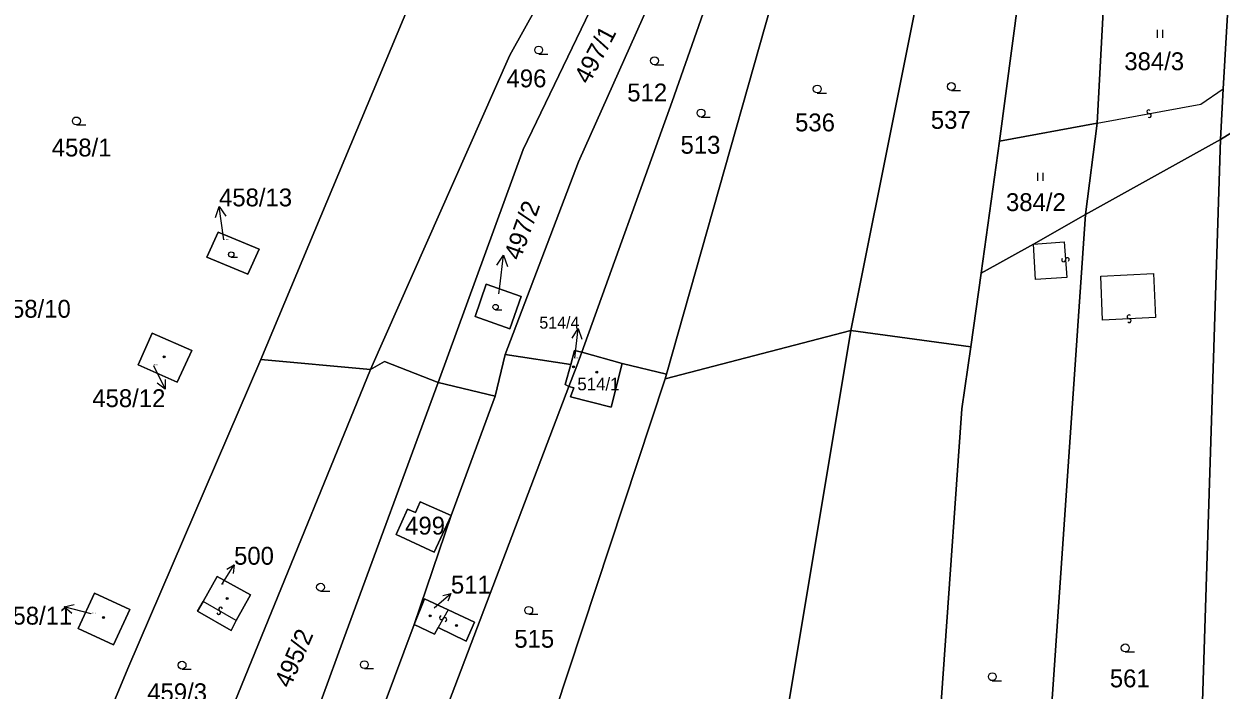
# Model space of a CAD drawing. Extents: x -600309 to -598967, y -1161267 to -1160292.
# Drawn here: x -599888.9 to -599774.9, y -1160844.2 to -1160780.8 of the extents above; entities that cross this region are included whole.
import ezdxf

# ---------------------------------------------------------------- set-up
doc = ezdxf.new("R2010")
doc.units = 0
for name, color, linetype in [('Level 1', 7, 'Continuous'), ('Level 13', 7, 'Continuous'), ('Level 3', 7, 'Continuous'), ('Level 4', 7, 'Continuous'), ('Level 5', 7, 'Continuous'), ('Level 57', 7, 'Continuous'), ('Level 60', 7, 'Continuous')]:
    doc.layers.add(name, color=color, linetype=linetype)

msp = doc.modelspace()

# ---------------------------------------------------------------- linework, layer by layer
at = {"layer": 'Level 1'}
for points in [[(-599813.09, -1160724.9), (-599836.29, -1160749.09), (-599847.63, -1160768.09), (-599866.32, -1160812.77)], [(-599825.43, -1160752.89), (-599842.61, -1160783.8), (-599855.88, -1160813.72)], [(-599822.68, -1160754.06), (-599841.34, -1160792.79), (-599849.45, -1160814.98)], [(-599818.97, -1160755.69), (-599836.09, -1160793.97), (-599843.07, -1160812.31)], [(-599817.04, -1160759.35), (-599827.17, -1160788.21), (-599835.78, -1160812.07)], [(-599813.84, -1160765.21), (-599827.7, -1160814.18)], [(-599801, -1160764.2), (-599810.16, -1160810.02)], [(-599796.01, -1160791.99), (-599792.41, -1160764.74), (-599801, -1160764.2)], [(-599775.25, -1160775.52), (-599786.02, -1160777.23), (-599786.71, -1160790.28)], [(-599774.72, -1160787), (-599774.99, -1160791.85)], [(-599769.19, -1160788.24), (-599774.99, -1160791.85)], [(-599786.71, -1160790.28), (-599796.01, -1160791.99)], [(-599787.84, -1160798.99), (-599786.71, -1160790.28)], [(-599797.77, -1160804.57), (-599796.01, -1160791.99)], [(-599774.99, -1160791.85), (-599787.84, -1160798.99)], [(-599774.99, -1160791.85), (-599777.42, -1160868.1)], [(-599799.05, -1160914.24), (-599796.52, -1160899.47), (-599792.42, -1160865.81), (-599787.84, -1160798.99)], [(-599787.84, -1160798.99), (-599792.79, -1160801.79)], [(-599870.36, -1160800.66), (-599866.48, -1160802.28), (-599867.56, -1160804.65), (-599871.44, -1160803.02), (-599870.36, -1160800.66)], [(-599792.79, -1160801.79), (-599797.77, -1160804.57)], [(-599797.77, -1160804.57), (-599798.76, -1160811.58)], [(-599844.86, -1160805.62), (-599841.54, -1160806.79), (-599842.63, -1160809.86), (-599845.93, -1160808.69), (-599844.86, -1160805.62)], [(-599876.65, -1160810.27), (-599872.88, -1160811.91), (-599874.27, -1160814.93), (-599877.98, -1160813.29), (-599876.65, -1160810.27)], [(-599810.16, -1160810.02), (-599816.36, -1160847.18), (-599843.15, -1160960.89)], [(-599827.83, -1160814.61), (-599810.16, -1160810.02)], [(-599798.76, -1160811.58), (-599810.16, -1160810.02)], [(-599835.78, -1160812.07), (-599836.45, -1160811.92), (-599836.82, -1160813.26)], [(-599798.76, -1160811.58), (-599799.59, -1160817.46), (-599802.97, -1160865.19), (-599808.07, -1160896.86), (-599811, -1160911.72)], [(-599882.34, -1160850.29), (-599878.97, -1160842.2), (-599866.32, -1160812.77)], [(-599855.88, -1160813.72), (-599866.32, -1160812.77)], [(-599855.88, -1160813.72), (-599854.54, -1160812.97), (-599849.45, -1160814.98)], [(-599843.07, -1160812.31), (-599844, -1160816.27)], [(-599843.07, -1160812.31), (-599836.82, -1160813.26)], [(-599837.01, -1160815.33), (-599836.23, -1160813.38), (-599835.78, -1160812.07)], [(-599831.94, -1160813.16), (-599835.78, -1160812.07)], [(-599855.88, -1160813.72), (-599877.9, -1160867.65)], [(-599836.82, -1160813.26), (-599837.34, -1160815.17), (-599837.01, -1160815.33)], [(-599831.94, -1160813.16), (-599832.97, -1160817.32), (-599836.85, -1160816.33), (-599836.54, -1160815.46), (-599837.01, -1160815.33)], [(-599827.7, -1160814.18), (-599831.94, -1160813.16)], [(-599827.7, -1160814.18), (-599827.83, -1160814.61)], [(-599849.45, -1160814.98), (-599858.4, -1160839.33), (-599862.53, -1160850.64), (-599870.48, -1160871.51)], [(-599837.01, -1160815.33), (-599848.72, -1160846.14), (-599859.41, -1160877.25)], [(-599827.83, -1160814.61), (-599850.14, -1160882.08)], [(-599844, -1160816.27), (-599849.45, -1160814.98)], [(-599844, -1160816.27), (-599848.09, -1160827.38), (-599848.2, -1160827.61)], [(-599848.2, -1160827.61), (-599851.16, -1160826.32), (-599851.6, -1160827.33), (-599852.34, -1160827.01), (-599853.42, -1160829.43), (-599849.81, -1160831.1), (-599848.2, -1160827.61)], [(-599851.71, -1160838.01), (-599848.2, -1160827.61)], [(-599871.81, -1160835.8), (-599870.48, -1160833.42), (-599867.3, -1160835.19), (-599868.65, -1160837.61)], [(-599882.13, -1160835.03), (-599878.78, -1160836.58), (-599880.33, -1160839.94), (-599883.68, -1160838.39), (-599882.13, -1160835.03)], [(-599868.65, -1160837.61), (-599869.14, -1160838.57), (-599872.34, -1160836.73), (-599871.81, -1160835.8)], [(-599848.49, -1160836.6), (-599850.75, -1160835.55), (-599851.71, -1160838.01)], [(-599849.43, -1160838.29), (-599846.77, -1160839.59), (-599845.98, -1160837.77), (-599848.49, -1160836.6)], [(-599851.71, -1160838.01), (-599859.3, -1160858.32), (-599865.02, -1160874.31)], [(-599851.71, -1160838.01), (-599849.8, -1160838.93), (-599849.43, -1160838.29)]]:
    msp.add_lwpolyline(points, dxfattribs=at)
at = {"layer": 'Level 13'}
for centre, start, end in [((-599781.81, -1160789.2), 47.7288, 279.8268), ((-599781.75, -1160789.56), 227.5143, 100.1043), ((-599789.92, -1160803.29), 131.7255, 4.3155), ((-599789.56, -1160803.27), 311.9399, 184.0379), ((-599783.7, -1160808.72), 39.7712, 272.3612), ((-599783.68, -1160809.08), 219.9856, 92.0836), ((-599870.32, -1160836.86), 187.5693, 59.6673), ((-599870.14, -1160836.54), 7.3549, 239.9449), ((-599849.12, -1160837.35), 98.0749, 330.6649), ((-599848.8, -1160837.53), 278.2894, 150.3874)]:
    msp.add_arc(centre, 0.184, start, end, dxfattribs=at)
at = {"layer": 'Level 3'}
for points in [[(-599786.71, -1160790.28), (-599776.86, -1160788.48), (-599774.72, -1160787)], [(-599792.79, -1160801.79), (-599789.88, -1160801.59), (-599789.61, -1160804.97), (-599792.6, -1160805.17), (-599792.79, -1160801.79)], [(-599786.38, -1160804.83), (-599781.37, -1160804.6), (-599781.17, -1160808.79), (-599786.21, -1160809.02), (-599786.38, -1160804.83)], [(-599868.65, -1160837.61), (-599871.81, -1160835.8)], [(-599848.49, -1160836.6), (-599849.43, -1160838.29)]]:
    msp.add_lwpolyline(points, dxfattribs=at)
at = {"layer": 'Level 5'}
for p, q in [((-599780.99, -1160782.16), (-599780.99, -1160781.4)), ((-599780.49, -1160782.16), (-599780.49, -1160781.4)), ((-599839.87, -1160783.7), (-599838.99, -1160783.7)), ((-599828.85, -1160784.72), (-599827.97, -1160784.72)), ((-599813.36, -1160787.41), (-599812.48, -1160787.41)), ((-599800.6, -1160787.17), (-599799.72, -1160787.17)), ((-599824.42, -1160789.7), (-599823.55, -1160789.7)), ((-599883.86, -1160790.45), (-599882.98, -1160790.45)), ((-599792.36, -1160795.76), (-599792.36, -1160795)), ((-599791.86, -1160795.76), (-599791.86, -1160795)), ((-599869.13, -1160803.04), (-599868.54, -1160803.04)), ((-599843.97, -1160808.04), (-599843.38, -1160808.04)), ((-599860.63, -1160834.83), (-599859.76, -1160834.83)), ((-599840.82, -1160837.03), (-599839.95, -1160837.03)), ((-599784.05, -1160840.61), (-599783.18, -1160840.61)), ((-599873.81, -1160842.25), (-599872.94, -1160842.25)), ((-599856.46, -1160842.2), (-599855.58, -1160842.2)), ((-599796.7, -1160843.35), (-599795.83, -1160843.35))]:
    msp.add_line(p, q, dxfattribs=at)
for centre, radius in [((-599839.87, -1160783.32), 0.375), ((-599828.85, -1160784.34), 0.375), ((-599813.36, -1160787.03), 0.375), ((-599800.6, -1160786.79), 0.375), ((-599824.42, -1160789.32), 0.375), ((-599883.86, -1160790.07), 0.375), ((-599869.13, -1160802.78), 0.255), ((-599843.97, -1160807.78), 0.255), ((-599875.52, -1160812.52), 0.09), ((-599875.52, -1160812.52), 0.0521), ((-599836.55, -1160813.48), 0.09), ((-599836.55, -1160813.48), 0.0521), ((-599834.35, -1160813.98), 0.09), ((-599834.35, -1160813.98), 0.0521), ((-599860.63, -1160834.45), 0.375), ((-599869.51, -1160835.52), 0.09), ((-599869.51, -1160835.52), 0.0521), ((-599840.82, -1160836.65), 0.375), ((-599881.28, -1160837.34), 0.09), ((-599881.28, -1160837.34), 0.0521), ((-599850.2, -1160837.17), 0.09), ((-599850.2, -1160837.17), 0.0521), ((-599847.7, -1160838.09), 0.09), ((-599847.7, -1160838.09), 0.0521), ((-599784.05, -1160840.23), 0.375), ((-599873.81, -1160841.87), 0.375), ((-599856.46, -1160841.82), 0.375), ((-599796.7, -1160842.97), 0.375)]:
    msp.add_circle(centre, radius, dxfattribs=at)
at = {"layer": 'Level 57'}
for p, q in [((-599869.86, -1160801.17), (-599870.29, -1160798.2)), ((-599869.83, -1160801.4), (-599869.86, -1160801.17)), ((-599843.58, -1160805.83), (-599843.23, -1160802.85)), ((-599843.66, -1160806.53), (-599843.58, -1160805.83)), ((-599836.42, -1160812.66), (-599836.12, -1160809.84)), ((-599876.52, -1160813.34), (-599875.43, -1160815.61)), ((-599870.03, -1160834.18), (-599868.86, -1160832.31)), ((-599849.82, -1160836.41), (-599848.22, -1160835.05)), ((-599882.46, -1160836.98), (-599885.03, -1160836.31))]:
    msp.add_line(p, q, dxfattribs=at)
for points in [[(-599870.64, -1160799.26), (-599870.29, -1160798.2), (-599869.65, -1160799.12)], [(-599843.84, -1160803.79), (-599843.23, -1160802.85), (-599842.85, -1160803.91)], [(-599836.69, -1160810.73), (-599836.12, -1160809.84), (-599835.75, -1160810.83)], [(-599875.42, -1160814.67), (-599875.43, -1160815.61), (-599876.17, -1160815.03)], [(-599869.56, -1160832.74), (-599868.86, -1160832.31), (-599868.94, -1160833.13)], [(-599848.98, -1160835.24), (-599848.22, -1160835.05), (-599848.53, -1160835.77)], [(-599884.29, -1160836.96), (-599885.03, -1160836.31), (-599884.06, -1160836.1)]]:
    msp.add_lwpolyline(points, dxfattribs=at)
at = {"layer": 'Level 60'}
for points in [[(-599801.71, -1160717.92), (-599790.83, -1160730.52), (-599779.53, -1160764.82), (-599775.25, -1160775.52), (-599786.02, -1160777.23), (-599786.71, -1160790.28), (-599796.01, -1160791.99), (-599792.41, -1160764.74), (-599801, -1160764.2), (-599813.84, -1160765.21), (-599817.04, -1160759.35), (-599818.97, -1160755.69), (-599822.68, -1160754.06), (-599825.43, -1160752.89), (-599824.58, -1160752.88), (-599818.85, -1160755.36), (-599812.62, -1160761.26), (-599809.56, -1160762.51), (-599792.16, -1160762.22), (-599799.72, -1160746.32), (-599807.63, -1160732.93), (-599813.09, -1160724.9)], [(-599813.09, -1160724.9), (-599836.29, -1160749.09), (-599847.63, -1160768.09), (-599866.32, -1160812.77), (-599878.97, -1160842.2), (-599882.34, -1160850.29)]]:
    msp.add_lwpolyline(points, dxfattribs=at)
for points in [[(-599836.29, -1160749.09), (-599813.09, -1160724.9), (-599807.63, -1160732.93), (-599824.58, -1160752.88), (-599825.43, -1160752.89), (-599842.61, -1160783.8), (-599855.88, -1160813.72), (-599866.32, -1160812.77), (-599847.63, -1160768.09)], [(-599825.43, -1160752.89), (-599822.68, -1160754.06), (-599841.34, -1160792.79), (-599849.45, -1160814.98), (-599854.54, -1160812.97), (-599855.88, -1160813.72), (-599842.61, -1160783.8)], [(-599822.68, -1160754.06), (-599818.97, -1160755.69), (-599836.09, -1160793.97), (-599843.07, -1160812.31), (-599844, -1160816.27), (-599849.45, -1160814.98), (-599841.34, -1160792.79)], [(-599818.97, -1160755.69), (-599817.04, -1160759.35), (-599827.17, -1160788.21), (-599835.78, -1160812.07), (-599836.45, -1160811.92), (-599836.82, -1160813.26), (-599843.07, -1160812.31), (-599836.09, -1160793.97)], [(-599817.04, -1160759.35), (-599813.84, -1160765.21), (-599827.7, -1160814.18), (-599831.94, -1160813.16), (-599835.78, -1160812.07), (-599827.17, -1160788.21)], [(-599813.84, -1160765.21), (-599801, -1160764.2), (-599810.16, -1160810.02), (-599827.83, -1160814.61), (-599827.7, -1160814.18)], [(-599792.41, -1160764.74), (-599796.01, -1160791.99), (-599797.77, -1160804.57), (-599798.76, -1160811.58), (-599810.16, -1160810.02), (-599801, -1160764.2)], [(-599774.07, -1160775.6), (-599770.02, -1160771.07), (-599769.46, -1160783.22), (-599769.19, -1160788.24), (-599774.99, -1160791.85), (-599774.72, -1160787)], [(-599775.25, -1160775.52), (-599774.07, -1160775.6), (-599774.72, -1160787), (-599774.99, -1160791.85), (-599787.84, -1160798.99), (-599786.71, -1160790.28), (-599786.02, -1160777.23)], [(-599770.39, -1160875.6), (-599777.87, -1160874.77), (-599777.42, -1160868.1), (-599774.99, -1160791.85), (-599769.19, -1160788.24), (-599769.43, -1160788.97), (-599769.39, -1160832.11), (-599770.12, -1160869.39)], [(-599786.71, -1160790.28), (-599787.84, -1160798.99), (-599792.79, -1160801.79), (-599797.77, -1160804.57), (-599796.01, -1160791.99)], [(-599799.82, -1160918.66), (-599799.05, -1160914.24), (-599796.52, -1160899.47), (-599792.42, -1160865.81), (-599787.84, -1160798.99), (-599774.99, -1160791.85), (-599777.42, -1160868.1), (-599777.87, -1160874.77), (-599783.53, -1160920.47)], [(-599799.05, -1160914.24), (-599811, -1160911.72), (-599808.07, -1160896.86), (-599802.97, -1160865.19), (-599799.59, -1160817.46), (-599798.76, -1160811.58), (-599797.77, -1160804.57), (-599792.79, -1160801.79), (-599787.84, -1160798.99), (-599792.42, -1160865.81), (-599796.52, -1160899.47)], [(-599866.48, -1160802.28), (-599870.36, -1160800.66), (-599871.44, -1160803.02), (-599867.56, -1160804.65)], [(-599870.36, -1160800.66), (-599866.48, -1160802.28), (-599867.56, -1160804.65), (-599871.44, -1160803.02)], [(-599841.54, -1160806.79), (-599844.86, -1160805.62), (-599845.93, -1160808.69), (-599842.63, -1160809.86)], [(-599844.86, -1160805.62), (-599841.54, -1160806.79), (-599842.63, -1160809.86), (-599845.93, -1160808.69)], [(-599872.88, -1160811.91), (-599876.65, -1160810.27), (-599877.98, -1160813.29), (-599874.27, -1160814.93)], [(-599876.65, -1160810.27), (-599872.88, -1160811.91), (-599874.27, -1160814.93), (-599877.98, -1160813.29)], [(-599844.27, -1160965.95), (-599860.84, -1161044.91), (-599861.52, -1161044.73), (-599862.56, -1161045.91), (-599874.48, -1161043.99), (-599876.36, -1161043.7), (-599856.42, -1160946.13), (-599839.99, -1160887.27), (-599850.14, -1160882.08), (-599827.83, -1160814.61), (-599810.16, -1160810.02), (-599816.36, -1160847.18), (-599843.15, -1160960.89)], [(-599827.13, -1160965.43), (-599843.15, -1160960.89), (-599816.36, -1160847.18), (-599810.16, -1160810.02), (-599798.76, -1160811.58), (-599799.59, -1160817.46), (-599802.97, -1160865.19), (-599808.07, -1160896.86), (-599811, -1160911.72), (-599821.88, -1160966.97), (-599824.75, -1160966.15), (-599824.45, -1160965.18), (-599826.78, -1160964.46)], [(-599836.23, -1160813.38), (-599837.01, -1160815.33), (-599837.34, -1160815.17), (-599836.82, -1160813.26), (-599836.45, -1160811.92), (-599835.78, -1160812.07)], [(-599882.34, -1160850.29), (-599878.97, -1160842.2), (-599866.32, -1160812.77), (-599855.88, -1160813.72), (-599877.9, -1160867.65), (-599885.05, -1160863.95), (-599881.26, -1160854.75), (-599880, -1160851.05), (-599875.89, -1160852.75), (-599874.51, -1160849.42), (-599879.58, -1160847.29), (-599880.97, -1160850.65)], [(-599877.9, -1160867.65), (-599855.88, -1160813.72), (-599854.54, -1160812.97), (-599849.45, -1160814.98), (-599858.4, -1160839.33), (-599862.53, -1160850.64), (-599870.48, -1160871.51)], [(-599844, -1160816.27), (-599843.07, -1160812.31), (-599836.82, -1160813.26), (-599837.34, -1160815.17), (-599837.01, -1160815.33), (-599848.72, -1160846.14), (-599859.41, -1160877.25), (-599865.02, -1160874.31), (-599859.3, -1160858.32), (-599851.71, -1160838.01), (-599849.8, -1160838.93), (-599849.43, -1160838.29), (-599846.77, -1160839.59), (-599845.98, -1160837.77), (-599848.49, -1160836.6), (-599850.75, -1160835.55), (-599851.71, -1160838.01), (-599848.2, -1160827.61), (-599848.09, -1160827.38)], [(-599836.85, -1160816.33), (-599836.54, -1160815.46), (-599837.01, -1160815.33), (-599836.23, -1160813.38), (-599835.78, -1160812.07), (-599831.94, -1160813.16), (-599832.97, -1160817.32)], [(-599836.54, -1160815.46), (-599836.85, -1160816.33), (-599832.97, -1160817.32), (-599831.94, -1160813.16), (-599827.7, -1160814.18), (-599827.83, -1160814.61), (-599850.14, -1160882.08), (-599859.41, -1160877.25), (-599848.72, -1160846.14), (-599837.01, -1160815.33)], [(-599858.4, -1160839.33), (-599849.45, -1160814.98), (-599844, -1160816.27), (-599848.09, -1160827.38), (-599848.2, -1160827.61), (-599851.16, -1160826.32), (-599851.6, -1160827.33), (-599852.34, -1160827.01), (-599853.42, -1160829.43), (-599849.81, -1160831.1), (-599848.2, -1160827.61), (-599851.71, -1160838.01), (-599859.3, -1160858.32), (-599865.02, -1160874.31), (-599870.48, -1160871.51), (-599862.53, -1160850.64)], [(-599851.16, -1160826.32), (-599848.2, -1160827.61), (-599849.81, -1160831.1), (-599853.42, -1160829.43), (-599852.34, -1160827.01), (-599851.6, -1160827.33)], [(-599867.3, -1160835.19), (-599870.48, -1160833.42), (-599871.81, -1160835.8), (-599872.34, -1160836.73), (-599869.14, -1160838.57), (-599868.65, -1160837.61)], [(-599870.48, -1160833.42), (-599867.3, -1160835.19), (-599868.65, -1160837.61), (-599869.14, -1160838.57), (-599872.34, -1160836.73), (-599871.81, -1160835.8)], [(-599878.78, -1160836.58), (-599882.13, -1160835.03), (-599883.68, -1160838.39), (-599880.33, -1160839.94)], [(-599882.13, -1160835.03), (-599878.78, -1160836.58), (-599880.33, -1160839.94), (-599883.68, -1160838.39)], [(-599849.8, -1160838.93), (-599851.71, -1160838.01), (-599850.75, -1160835.55), (-599848.49, -1160836.6), (-599845.98, -1160837.77), (-599846.77, -1160839.59), (-599849.43, -1160838.29)]]:
    msp.add_lwpolyline(points, close=True, dxfattribs=at)

# ---------------------------------------------------------------- texts
at = {"layer": 'Level 4'}
for s, height, rotation, p in [('497/1', 1.7, 62.1, (-599835.09, -1160786.67)), ('497/2', 0.1, 70.2, (-599843.66, -1160806.53)), ('495/2', 1.7, 66.6, (-599863.53, -1160844.14))]:
    msp.add_text(s, height=height, rotation=rotation, dxfattribs=at).set_placement(p)
for s, height, p in [('384/3', 1.7, (-599784.14, -1160785.24)), ('496', 1.7, (-599842.93, -1160786.87)), ('512', 1.7, (-599831.44, -1160788.21)), ('537', 1.7, (-599802.55, -1160790.82)), ('536', 1.7, (-599815.47, -1160791.06)), ('458/1', 1.7, (-599886.21, -1160793.45)), ('513', 1.7, (-599826.37, -1160793.19)), ('384/2', 1.7, (-599795.4, -1160798.65)), ('458/13', 0.1, (-599869.83, -1160801.4)), ('514/4', 0.1, (-599836.42, -1160812.66)), ('458/12', 0.1, (-599876.52, -1160813.34)), ('514/1', 1.2, (-599836.19, -1160815.71)), ('499', 1.7, (-599852.58, -1160829.44)), ('500', 0.1, (-599870.03, -1160834.18)), ('458/11', 0.1, (-599882.46, -1160836.98)), ('511', 0.1, (-599849.82, -1160836.41)), ('515', 1.7, (-599842.19, -1160840.21)), ('561', 1.7, (-599785.52, -1160843.98)), ('459/3', 1.7, (-599877.12, -1160845.3))]:
    msp.add_text(s, height=height, dxfattribs=at).set_placement(p)
at = {"layer": 'Level 57'}
for s, height, p in [('458/13', 1.7, (-599870.29, -1160798.2)), ('458/10', 1.7, (-599891.35, -1160808.8)), ('514/4', 1.14, (-599839.81, -1160809.84)), ('458/12', 1.7, (-599882.35, -1160817.31)), ('500', 1.7, (-599868.86, -1160832.31)), ('511', 1.7, (-599848.22, -1160835.05)), ('458/11', 1.7, (-599891.21, -1160838.01))]:
    msp.add_text(s, height=height, dxfattribs=at).set_placement(p)
msp.add_text('497/2', height=1.7, rotation=70.2, dxfattribs=at).set_placement((-599841.63, -1160803.43))

doc.saveas('drawing.dxf')
